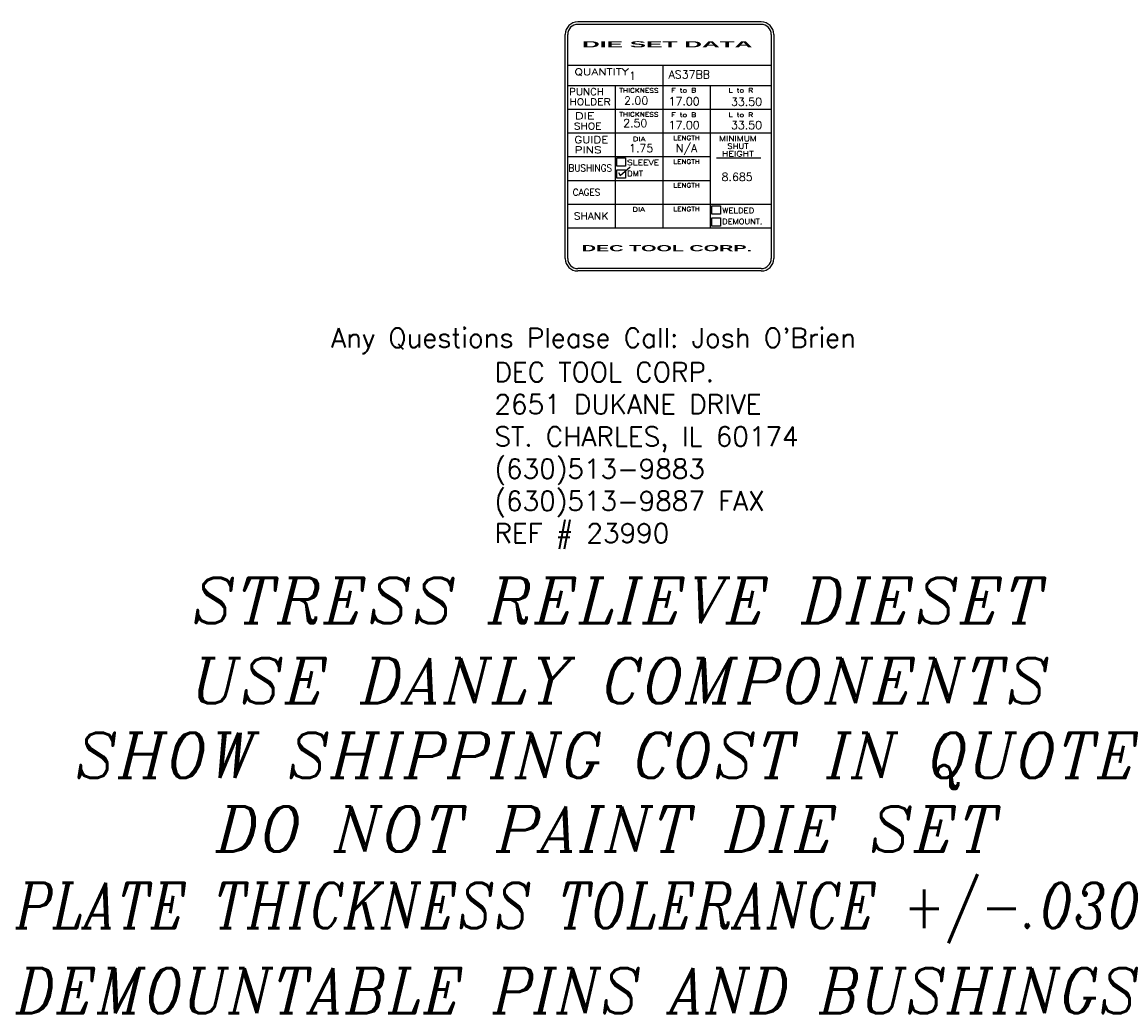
# Model space of a CAD drawing. Header units: inches. Extents: x 220 to 877, y 4 to 174.
# Tile 657 of 674: x 782 to 833, y 91 to 137. Entities that reach past the tile are written whole.
import ezdxf
from ezdxf.enums import TextEntityAlignment as Align

# ---------------------------------------------------------------- set-up
doc = ezdxf.new("R2010")
doc.units = ezdxf.units.IN
doc.header["$LTSCALE"] = 0.5
doc.header["$MEASUREMENT"] = 0
doc.layers.add('SID-M-S', color=105, linetype='Continuous')
doc.styles.add('I', font='ITALIC.SHX')
doc.styles.add('ROMANS', font='ROMANS.shx', dxfattribs={"height": 0.125})
doc.styles.add('SANSSERIFBOLD', font='sasb____.pfb', dxfattribs={"height": 0.5})
doc.styles.get("Standard").update_dxf_attribs({"font": 'romans.shx'})

msp = doc.modelspace()

# ---------------------------------------------------------------- linework, layer by layer
at = {"layer": 'SID-M-S', "linetype": 'Continuous'}
for p, q in [((816.08911, 137.05837), (807.55302, 137.05837)), ((816.08911, 136.94587), (807.55302, 136.94587)), ((806.97177, 126.04632), (806.97177, 136.47712)), ((807.08427, 126.04632), (807.08427, 136.47712)), ((816.55786, 136.47712), (816.55786, 126.04632)), ((816.67036, 136.47712), (816.67036, 126.04632)), ((807.08427, 135.05116), (816.55786, 135.05116)), ((811.50528, 135.05116), (811.50528, 127.47229)), ((807.08427, 134.1038), (816.55786, 134.1038)), ((809.29477, 134.1038), (809.29477, 127.47229)), ((813.71578, 134.1038), (813.71578, 127.47229)), ((807.08427, 132.99855), (816.55786, 132.99855)), ((807.08427, 131.89329), (816.55786, 131.89329)), ((807.08427, 130.78804), (813.71578, 130.78804)), ((807.08427, 129.68279), (813.71578, 129.68279)), ((807.08427, 128.57754), (816.55786, 128.57754)), ((807.08427, 127.47229), (816.55786, 127.47229)), ((816.08911, 125.57757), (807.55302, 125.57757)), ((816.08911, 125.46507), (807.55302, 125.46507))]:
    msp.add_line(p, q, dxfattribs=at)
at = {"layer": 'SID-M-S', "color": 42, "linetype": 'Continuous'}
for p, q in [((809.37244, 130.73183), (809.76718, 130.73183)), ((809.37244, 130.3371), (809.37244, 130.73183)), ((809.76718, 130.73183), (809.76718, 130.3371)), ((809.76718, 130.3371), (809.37244, 130.3371)), ((809.37244, 129.78447), (809.37244, 130.17921)), ((809.37244, 130.17921), (809.76718, 130.17921)), ((809.76718, 130.17921), (809.76718, 129.78447)), ((809.76718, 129.78447), (809.37244, 129.78447)), ((813.79473, 128.10386), (813.79473, 128.49859)), ((813.79473, 128.49859), (814.18946, 128.49859)), ((814.18946, 128.10386), (813.79473, 128.10386)), ((814.18946, 128.49859), (814.18946, 128.10386)), ((813.79473, 127.55123), (813.79473, 127.94597)), ((813.79473, 127.94597), (814.18946, 127.94597)), ((814.18946, 127.55123), (813.79473, 127.55123)), ((814.18946, 127.94597), (814.18946, 127.55123))]:
    msp.add_line(p, q, dxfattribs=at)
at = {"layer": 'SID-M-S', "color": 42}
for p, q in [((816.06806, 130.71787), (814.00487, 130.71787)), ((809.52823, 129.90868), (809.99382, 130.3164)), ((809.4417, 130.05694), (809.52823, 129.90868))]:
    msp.add_line(p, q, dxfattribs=at)
at = {"layer": 'SID-M-S', "linetype": 'Continuous'}
for centre, radius, start, end in [((807.55302, 136.47712), 0.58125, 90, 180), ((807.55302, 136.47712), 0.46875, 90, 180), ((816.08911, 136.47712), 0.58125, 0, 90), ((816.08911, 136.47712), 0.46875, 0, 90), ((807.55302, 126.04632), 0.58125, 180, 270), ((807.55302, 126.04632), 0.46875, 180, 270), ((816.08911, 126.04632), 0.46875, 270, 0), ((816.08911, 126.04632), 0.58125, 270, 0)]:
    msp.add_arc(centre, radius, start, end, dxfattribs=at)

# ---------------------------------------------------------------- texts
at = {"layer": 'SID-M-S', "color": 42, "style": 'SANSSERIFBOLD'}
for s, width, p, p2 in [('DIE SET DATA', 2.66356, (807.75443, 135.87471), (815.67821, 135.87471)), ('DEC TOOL CORP.', 2.211204, (807.73986, 126.38449), (815.66364, 126.38449))]:
    msp.add_text(s, height=0.2840065, dxfattribs=dict(at, width=width)).set_placement(p, p2, align=Align.FIT)
at = {"layer": 'SID-M-S', "color": 42}
for s, height, width, p, p2 in [(' QUANTITY', 0.315786, 1.153259, (807.11585, 134.57748), (809.92635, 134.57748)), (' PUNCH', 0.315786, 0.991696, (806.90901, 133.65565), (808.77215, 133.65565)), (' THICKNESS', 0.202103, 1.111393, (809.31311, 133.76704), (811.31393, 133.76704)), ('F to B       L to R', 0.2021032, 1.081656, (811.90061, 133.77901), (815.72036, 133.77901)), (' HOLDER', 0.315786, 1.035462, (806.90901, 133.18197), (809.08794, 133.18197)), (' DIE', 0.315786, 1.221249, (807.11585, 132.52487), (808.34742, 132.52487)), (' THICKNESS', 0.202103, 1.111393, (809.31311, 132.65181), (811.31393, 132.65181)), ('F to B       L to R', 0.2021032, 1.081656, (811.90061, 132.63498), (815.72036, 132.63498)), (' SHOE', 0.315786, 1.008206, (807.11585, 132.05119), (808.6632, 132.05119)), (' GUIDE', 0.315786, 1.125724, (807.11585, 131.41961), (808.97899, 131.41961)), (' DIA', 0.202103, 1.221249, (809.91485, 131.5085), (810.70306, 131.5085)), (' LENGTH', 0.202103, 1.081848, (811.83642, 131.56065), (813.23093, 131.56065)), ('MINIMUM', 0.252629, 1.132861, (814.13449, 131.50212), (815.87763, 131.50212)), (' PINS', 0.315786, 1.155368, (807.11585, 130.94594), (808.6632, 130.94594)), ('SHUT', 0.252629, 1.03548, (814.51344, 131.14844), (815.49869, 131.14844)), ('SLEEVE', 0.252629, 1.125724, (809.85091, 130.38739), (811.34142, 130.38739)), (' LENGTH', 0.202103, 1.081848, (811.83642, 130.4554), (813.23093, 130.4554)), ('HEIGHT', 0.252629, 1.15693, (814.26081, 130.79476), (815.75132, 130.79476)), (' BUSHINGS', 0.315786, 0.856589, (806.90901, 130.10305), (809.15109, 130.10305)), ('DMT', 0.252629, 1.013417, (809.85492, 129.8739), (810.58755, 129.8739)), (' CAGES', 0.315786, 0.843139, (807.11585, 128.97227), (808.60005, 128.97227)), (' LENGTH', 0.202103, 1.081848, (811.83642, 129.35015), (813.23093, 129.35015)), (' SHANK', 0.315786, 1.024496, (807.11585, 127.86702), (808.97899, 127.86702)), (' DIA', 0.202103, 1.221249, (809.89492, 128.22668), (810.68312, 128.22668)), (' LENGTH', 0.202103, 1.081848, (811.83642, 128.2449), (813.23093, 128.2449)), ('WELDED', 0.252629, 1.050556, (814.2732, 128.15415), (815.76371, 128.15415)), ('DEMOUNT.', 0.252629, 1.022999, (814.27721, 127.64066), (816.14666, 127.64066))]:
    msp.add_text(s, height=height, dxfattribs=dict(at, width=width)).set_placement(p, p2, align=Align.FIT)
at = {"layer": 'SID-M-S', "color": 42, "style": 'ROMANS'}
for s, p in [('1', (809.94085, 134.36279)), ('AS37BB', (811.77897, 134.42274)), ('2.00', (809.70862, 133.20866)), ('17.00', (811.77897, 133.17382)), ('33.50', (814.68326, 133.15692)), ('2.50', (809.66655, 132.15848)), ('17.00', (811.77897, 132.06857)), ('33.50', (814.68326, 132.06857)), ('1.75', (809.94085, 130.99298)), ('N/A', (812.12047, 130.99298)), ('8.685', (814.24678, 129.65451))]:
    msp.add_text(s, height=0.375, dxfattribs=at).set_placement(p)
at = {"layer": 'SID-M-S'}
for s, p in [("Any Questions Please Call: Josh O'Brien", (796.07677, 121.90606)), ('DEC TOOL CORP.', (803.67589, 120.31107)), ('2651 DUKANE DRIVE', (803.67589, 118.81107)), ('ST. CHARLES, IL 60174', (803.67589, 117.31107)), ('(630)513-9883', (803.67589, 115.81107)), ('(630)513-9887 FAX', (803.67589, 114.31107)), ('REF # 23990', (803.67589, 112.81107))]:
    msp.add_text(s, height=0.9, dxfattribs=at).set_placement(p)
at = {"layer": 'SID-M-S', "color": 6, "style": 'I'}
for s, p in [('STRESS RELIEVE DIESET', (789.60271, 109.08005)), ('USE DANLY COMPONENTS', (789.60271, 105.34605)), ('SHOW SHIPPING COST IN QUOTE', (784.15722, 101.86929)), ('DO NOT PAINT DIE SET', (790.71024, 98.43885)), ('PLATE THICKNESS TOLERANCE +/-.030', (781.39768, 94.88218)), ('DEMOUNTABLE PINS AND BUSHINGS', (781.39768, 90.91474))]:
    msp.add_text(s, height=2.1, dxfattribs=at).set_placement(p)

doc.saveas('drawing.dxf')
